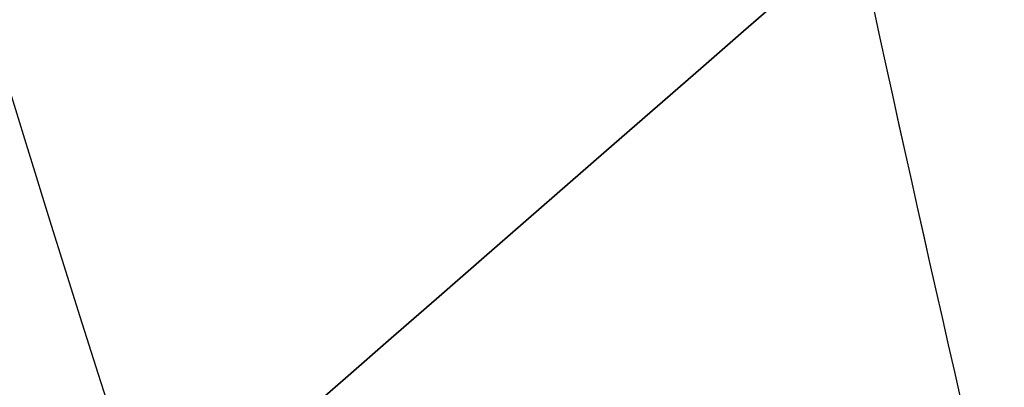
# Model space of a CAD drawing. Header units: millimetres. Extents: x -5.2 to 52, y -94.6 to -40.1.
# Tile 534 of 656: x 44.1495 to 44.2851, y -90.7035 to -90.6529. Entities that reach past the tile are written whole.
import ezdxf

# ---------------------------------------------------------------- set-up
doc = ezdxf.new("R2010")
doc.units = ezdxf.units.MM
doc.header["$MEASUREMENT"] = 0
doc.layers.add('DISTANZIATORI', color=7, linetype='Continuous', true_color=0x000000)
doc.layers.add('METALLO', color=7, linetype='Continuous', true_color=0x000000)

msp = doc.modelspace()

# ---------------------------------------------------------------- linework, layer by layer
at = {"layer": 'DISTANZIATORI'}
for points in [[(44.17577, -90.1837, -50.61041), (44.18488, -90.23053, -50.63241), (44.20311, -90.32681, -50.6764), (44.23955, -90.51985, -50.76439), (44.26689, -90.65443, -50.83038), (44.28511, -90.73056, -50.87438)], [(44.17577, -90.1837, -35.61041), (44.18488, -90.23053, -35.63241), (44.20311, -90.32681, -35.6764), (44.23955, -90.51985, -35.76439), (44.26689, -90.65443, -35.83038), (44.28511, -90.73056, -35.87438)], [(44.17577, -90.1837, -20.61041), (44.18488, -90.23053, -20.63241), (44.20311, -90.32681, -20.6764), (44.23955, -90.51985, -20.76439), (44.26689, -90.65443, -20.83038), (44.28511, -90.73056, -20.87438)], [(44.17577, -90.18371, -52.3002), (44.18489, -90.23053, -52.27821), (44.20311, -90.32682, -52.23421), (44.23955, -90.51985, -52.14622), (44.26689, -90.65444, -52.08023), (44.28511, -90.73056, -52.03624)], [(44.17577, -90.18371, -37.3002), (44.18489, -90.23053, -37.27821), (44.20311, -90.32682, -37.23421), (44.23955, -90.51985, -37.14622), (44.26689, -90.65444, -37.08023), (44.28511, -90.73056, -37.03624)], [(44.17577, -90.18371, -22.3002), (44.18489, -90.23053, -22.27821), (44.20311, -90.32682, -22.23421), (44.23955, -90.51985, -22.14622), (44.26689, -90.65444, -22.08023), (44.28511, -90.73056, -22.03624)], [(44.01767, -90.18685, -50.69492), (44.0309, -90.23517, -50.71472), (44.05735, -90.33505, -50.75432), (44.11026, -90.53515, -50.8335), (44.14995, -90.67312, -50.89289), (44.1764, -90.75042, -50.93249)], [(44.01767, -90.18685, -35.69492), (44.0309, -90.23517, -35.71472), (44.05735, -90.33505, -35.75432), (44.11026, -90.53515, -35.8335), (44.14995, -90.67312, -35.89289), (44.1764, -90.75042, -35.93249)], [(44.01767, -90.18685, -20.69492), (44.0309, -90.23517, -20.71472), (44.05735, -90.33505, -20.75432), (44.11026, -90.53515, -20.8335), (44.14995, -90.67312, -20.89289), (44.1764, -90.75042, -20.93249)]]:
    msp.add_open_spline(points, degree=3, knots=[0.172318, 0.172318, 0.172318, 0.172318, 0.3162869, 0.4602557, 0.7481935, 0.7481935, 0.7481935, 0.7481935], dxfattribs=at)
at = {"layer": 'METALLO', "extrusion": (-0.656789, 0.754074, 0)}
msp.add_circle((26.64462, -54.48343, -97.42264), 0.8, dxfattribs=at)
at = {"layer": 'METALLO'}
msp.add_open_spline([(3.65562, -91.55972, -54.48343), (17.27012, -75.88207, -54.48343), (30.88462, -60.20442, -54.48343), (44.49912, -44.52677, -54.48343)], degree=3, dxfattribs=at)

doc.saveas('drawing.dxf')
